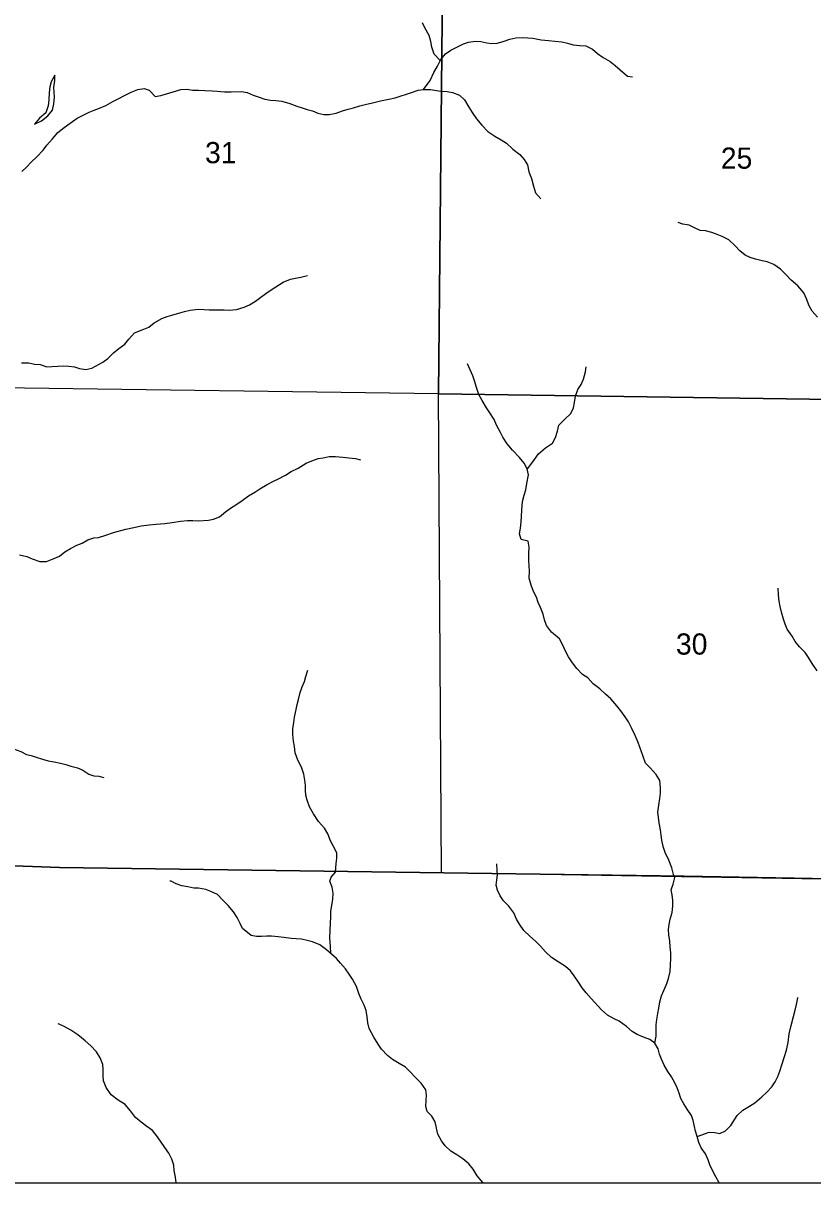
# Model space of a CAD drawing. Extents: x -10 to 158, y 8 to 33.
# Drawn here: x -7.882 to -6.322, y 8.322 to 10.614 of the extents above; entities that cross this region are included whole.
import ezdxf

# ---------------------------------------------------------------- set-up
doc = ezdxf.new("R2010")
doc.units = 0
for name, color, linetype in [('GM_X_Corporation', 7, 'Continuous'), ('GM_X_Minor_Lake', 7, 'Continuous'), ('GM_X_Minor_River', 7, 'Continuous'), ('GM_X_Section_Text', 7, 'Continuous')]:
    doc.layers.add(name, color=color, linetype=linetype)

msp = doc.modelspace()

# ---------------------------------------------------------------- linework, layer by layer
at = {"layer": 'GM_X_Corporation'}
for points in [[(-3.9824, 15.1217), (-9.5644, 15.1217), (-9.5644, 9.4643), (-9.3995, 9.4613), (-9.0726, 9.4561), (-8.6489, 9.4603), (-8.2177, 9.4548), (-7.9405, 9.4552), (-7.9359, 8.9497), (-7.8105, 8.9446), (-6.576, 8.9279), (-5.6716, 8.9116)], [(-3.9824, 15.1217), (-7.9061, 15.1217), (-7.9061, 14.9456), (-7.9061, 14.9432), (-7.9044, 14.3264), (-7.9089, 13.4536), (-7.9163, 10.9342), (-7.9163, 10.9333), (-7.9276, 10.245), (-7.9277, 10.2365), (-7.9405, 9.4552), (-7.9359, 8.9497), (-7.8105, 8.9446), (-6.576, 8.9279), (-5.6716, 8.9116)]]:
    msp.add_lwpolyline(points, dxfattribs=at)
for points in [[(-7.0512, 10.8902), (-7.0611, 9.881), (-7.9279, 9.893), (-7.9238, 10.4498), (-7.9205, 10.8845)], [(-6.04, 10.88), (-6.0536, 9.8669), (-7.0611, 9.881), (-7.0512, 10.8902)], [(-6.0536, 9.8669), (-6.0665, 8.9179), (-7.0554, 8.9346), (-7.0611, 9.881)], [(-9.5644, 9.4643), (-9.5644, 8.3217), (-3.0592, 8.3217), (-3.0461, 8.849), (-3.0384, 9.32), (-3.038, 9.8353), (-3.5382, 9.8396), (-4.0418, 9.845), (-4.0443, 9.3749), (-4.0456, 9.0756), (-4.0474, 8.8852), (-4.2975, 8.8883), (-4.8083, 8.897), (-5.5966, 8.9104), (-5.6716, 8.9116), (-6.576, 8.9279), (-7.8105, 8.9446), (-7.9359, 8.9497), (-7.9405, 9.4552), (-8.2177, 9.4548), (-8.6489, 9.4603), (-9.0726, 9.4561), (-9.3995, 9.4613)], [(-7.9379, 8.3217), (-3.0592, 8.3217), (-3.0461, 8.849), (-3.0384, 9.32), (-3.038, 9.8353), (-3.5382, 9.8396), (-4.0418, 9.845), (-4.0443, 9.3749), (-4.0456, 9.0756), (-4.0474, 8.8852), (-4.2975, 8.8883), (-4.8083, 8.897), (-5.5966, 8.9104), (-5.6716, 8.9116), (-6.576, 8.9279), (-7.8105, 8.9446), (-7.9359, 8.9497), (-7.947, 8.8081), (-7.9441, 8.4785)]]:
    msp.add_lwpolyline(points, close=True, dxfattribs=at)
at = {"layer": 'GM_X_Minor_Lake'}
for points in [[(-7.8597, 10.4139), (-7.8461, 10.4205), (-7.8333, 10.4306), (-7.8244, 10.4421), (-7.8215, 10.4546), (-7.8201, 10.4679), (-7.8207, 10.4774), (-7.8215, 10.4869), (-7.8194, 10.5002), (-7.8196, 10.5108), (-7.8233, 10.504)], [(-7.8233, 10.504), (-7.827, 10.4975), (-7.8291, 10.4876), (-7.8305, 10.4758), (-7.8315, 10.4625), (-7.8328, 10.4503), (-7.8372, 10.4366), (-7.8496, 10.4262), (-7.8597, 10.4139)]]:
    msp.add_lwpolyline(points, dxfattribs=at)
at = {"layer": 'GM_X_Minor_River'}
for points in [[(-7.0578, 10.5399), (-7.07, 10.5525), (-7.0744, 10.5664), (-7.0768, 10.5778), (-7.08, 10.5895), (-7.0882, 10.6042), (-7.0929, 10.6141)], [(-7.0911, 10.4823), (-7.0781, 10.5007), (-7.0703, 10.516), (-7.0633, 10.5286), (-7.057, 10.5416), (-7.0477, 10.5531), (-7.0367, 10.5601), (-7.0262, 10.5659), (-7.0119, 10.5726), (-7.0021, 10.5761), (-6.9884, 10.5782), (-6.9778, 10.5772), (-6.9656, 10.5747), (-6.9557, 10.5737), (-6.9455, 10.5742), (-6.9334, 10.5778), (-6.9206, 10.5821), (-6.9088, 10.5849), (-6.8952, 10.5855), (-6.8846, 10.5849), (-6.8751, 10.5838), (-6.8587, 10.581), (-6.8439, 10.5793), (-6.8313, 10.5779), (-6.8177, 10.577), (-6.8066, 10.5745), (-6.7952, 10.5712), (-6.7823, 10.5695), (-6.7701, 10.5689), (-6.7568, 10.5622), (-6.7472, 10.554), (-6.7357, 10.5458), (-6.7223, 10.538), (-6.712, 10.5301), (-6.7024, 10.5215), (-6.6882, 10.5092), (-6.6779, 10.5074)], [(-7.885, 10.3205), (-7.8752, 10.329), (-7.8659, 10.3394), (-7.855, 10.3498), (-7.8427, 10.3628), (-7.8352, 10.3728), (-7.8244, 10.3851), (-7.8135, 10.3978), (-7.8011, 10.4074), (-7.7895, 10.4159), (-7.7752, 10.426), (-7.765, 10.4314), (-7.7515, 10.4381), (-7.7416, 10.442), (-7.7311, 10.4455), (-7.7186, 10.451), (-7.7051, 10.4588), (-7.6945, 10.4639), (-7.6802, 10.4716), (-7.6685, 10.4775), (-7.6557, 10.4826), (-7.6432, 10.4843), (-7.6329, 10.481), (-7.621, 10.469), (-7.61, 10.4707), (-7.599, 10.4738), (-7.5858, 10.4782), (-7.5703, 10.4826), (-7.5582, 10.4831), (-7.5472, 10.4813), (-7.5358, 10.4811), (-7.5229, 10.4809)], [(-7.5229, 10.4809), (-7.5084, 10.4803), (-7.4986, 10.4793), (-7.4845, 10.478), (-7.4712, 10.4782), (-7.4507, 10.4784), (-7.4397, 10.4767), (-7.4279, 10.4711), (-7.4176, 10.4678), (-7.4046, 10.4634), (-7.3932, 10.4617), (-7.383, 10.4611), (-7.3708, 10.4593), (-7.3552, 10.455), (-7.3411, 10.4498), (-7.3308, 10.4462), (-7.3209, 10.4429), (-7.3106, 10.4404), (-7.2999, 10.4359), (-7.2878, 10.4331), (-7.2771, 10.4332), (-7.2639, 10.436), (-7.2511, 10.4404), (-7.2401, 10.4439), (-7.2295, 10.4467), (-7.217, 10.4503), (-7.2061, 10.4531), (-7.1917, 10.4563), (-7.1758, 10.4603), (-7.1592, 10.4636), (-7.1471, 10.4664), (-7.1372, 10.4692), (-7.1248, 10.4735), (-7.1149, 10.4767), (-7.1013, 10.481), (-7.0911, 10.4823), (-7.0775, 10.4825), (-7.0653, 10.4804), (-7.0558, 10.4794), (-7.044, 10.4784), (-7.0334, 10.477), (-7.02, 10.4715), (-7.0097, 10.4625), (-7.0015, 10.4478), (-6.9949, 10.4372), (-6.986, 10.4248), (-6.9756, 10.4124), (-6.9637, 10.3997), (-6.9503, 10.3907), (-6.9373, 10.3829), (-6.9273, 10.3766), (-6.9143, 10.365), (-6.9009, 10.3542), (-6.892, 10.3444), (-6.8854, 10.3339), (-6.8826, 10.3198), (-6.8779, 10.3066), (-6.8735, 10.2915), (-6.8695, 10.2786), (-6.8591, 10.2662)], [(-6.3511, 10.0943), (-6.3642, 10.1059), (-6.3749, 10.1168), (-6.3853, 10.1277), (-6.3987, 10.1366), (-6.4121, 10.1418), (-6.422, 10.1443), (-6.4349, 10.1475), (-6.4456, 10.1508), (-6.4551, 10.1553), (-6.4658, 10.1635), (-6.4751, 10.1736), (-6.4874, 10.1852), (-6.5007, 10.1923), (-6.5107, 10.1963), (-6.5213, 10.2003), (-6.5335, 10.2036), (-6.5445, 10.2042), (-6.5545, 10.2087), (-6.5659, 10.2142), (-6.5785, 10.2167), (-6.588, 10.22)], [(-7.8853, 9.9427), (-7.8709, 9.9421), (-7.8599, 9.9396), (-7.8485, 9.9394), (-7.8355, 9.9346), (-7.8257, 9.9351), (-7.8139, 9.936), (-7.8022, 9.9366), (-7.7919, 9.9359), (-7.7809, 9.9342), (-7.7706, 9.9309), (-7.7581, 9.9292), (-7.7467, 9.9316), (-7.7249, 9.944), (-7.7151, 9.951), (-7.7035, 9.9622), (-7.693, 9.971), (-7.6809, 9.9792), (-7.6735, 9.9891), (-7.6619, 10.0014), (-7.6468, 10.0073), (-7.6336, 10.0128), (-7.6231, 10.0213), (-7.6084, 10.0302), (-7.5978, 10.0338), (-7.588, 10.0366), (-7.5774, 10.0397), (-7.563, 10.0437), (-7.5521, 10.0465), (-7.5365, 10.0482), (-7.5244, 10.0476), (-7.5145, 10.047), (-7.4952, 10.0469), (-7.4849, 10.047), (-7.4747, 10.0468), (-7.4603, 10.0481), (-7.4451, 10.0525), (-7.4346, 10.0571), (-7.4233, 10.0645), (-7.4101, 10.0742), (-7.3977, 10.0827), (-7.3827, 10.0928), (-7.3684, 10.1017), (-7.3541, 10.1079), (-7.3442, 10.11), (-7.3336, 10.1116), (-7.32, 10.1152)], [(-6.3127, 10.0325), (-6.3231, 10.0446), (-6.3286, 10.0551), (-6.3345, 10.0691), (-6.3392, 10.0808), (-6.3511, 10.0943)], [(-6.5944, 8.925), (-6.5972, 8.9311), (-6.6001, 8.944), (-6.6063, 8.9595), (-6.6138, 8.9745), (-6.6173, 8.9863), (-6.6198, 8.9988), (-6.6214, 9.009), (-6.6227, 9.0192), (-6.6251, 9.0333), (-6.6264, 9.0443), (-6.6277, 9.0545), (-6.626, 9.0678), (-6.6239, 9.0815), (-6.6229, 9.0921), (-6.6226, 9.1024), (-6.6243, 9.1168), (-6.631, 9.1285), (-6.6433, 9.1416), (-6.6521, 9.1514), (-6.6568, 9.1642), (-6.6671, 9.1922), (-6.6726, 9.2058), (-6.6796, 9.2198), (-6.6862, 9.233), (-6.6928, 9.2428), (-6.7013, 9.2544), (-6.709, 9.2642), (-6.7209, 9.2781), (-6.7317, 9.2874), (-6.7424, 9.2979), (-6.7555, 9.308), (-6.7666, 9.3196), (-6.7766, 9.3264), (-6.7877, 9.3384), (-6.7966, 9.3493), (-6.8044, 9.3613), (-6.8098, 9.3715), (-6.8161, 9.3858), (-6.8223, 9.3968), (-6.8384, 9.4099), (-6.8477, 9.423), (-6.852, 9.4347), (-6.8548, 9.4453), (-6.8595, 9.4586), (-6.8642, 9.4684), (-6.8678, 9.4793), (-6.8736, 9.4907), (-6.8783, 9.5028), (-6.8819, 9.5171), (-6.8817, 9.5304), (-6.8822, 9.5414), (-6.8827, 9.5517), (-6.8829, 9.5653), (-6.8823, 9.5783), (-6.884, 9.5896), (-6.8977, 9.5933), (-6.9013, 9.6042), (-6.8995, 9.6156), (-6.8978, 9.6282), (-6.8972, 9.6392), (-6.8969, 9.6506), (-6.8959, 9.6616), (-6.8946, 9.6711), (-6.8924, 9.6807), (-6.8891, 9.6913), (-6.8866, 9.7039), (-6.8834, 9.721), (-6.8859, 9.7331), (-6.8921, 9.7441), (-6.9013, 9.755), (-6.9152, 9.77), (-6.9256, 9.782), (-6.9341, 9.7952), (-6.9388, 9.805), (-6.9466, 9.8189), (-6.9517, 9.8303), (-6.9602, 9.8434), (-6.9664, 9.8532), (-6.9753, 9.8679), (-6.9815, 9.8796), (-6.9866, 9.8936), (-6.9898, 9.9046), (-6.9934, 9.9167), (-7.0043, 9.9405)], [(-6.8858, 9.7328), (-6.8747, 9.747), (-6.8639, 9.7627), (-6.85, 9.7746), (-6.8361, 9.7839), (-6.8305, 9.795), (-6.8262, 9.8076), (-6.8237, 9.8194), (-6.8124, 9.8305), (-6.7997, 9.8425), (-6.7949, 9.8536), (-6.7928, 9.8642), (-6.7906, 9.8764), (-6.7859, 9.8894), (-6.7796, 9.8997), (-6.7748, 9.9104), (-6.7708, 9.9249), (-6.7694, 9.9348)], [(-7.8895, 9.5626), (-7.875, 9.5593), (-7.8643, 9.5553), (-7.8494, 9.5494), (-7.8362, 9.55), (-7.8226, 9.5547), (-7.8105, 9.5605), (-7.8, 9.5687), (-7.7883, 9.5756), (-7.7763, 9.5819), (-7.7657, 9.5862), (-7.754, 9.5924), (-7.7427, 9.5964), (-7.7332, 9.5972), (-7.7185, 9.6016), (-7.7034, 9.6071), (-7.6792, 9.6135), (-7.6633, 9.6168), (-7.6489, 9.62), (-7.6334, 9.6225), (-7.6194, 9.6238), (-7.6023, 9.6251), (-7.5879, 9.6268), (-7.5712, 9.6297), (-7.5572, 9.631), (-7.547, 9.6308), (-7.536, 9.6302), (-7.5159, 9.6312), (-7.5057, 9.6332), (-7.494, 9.6379), (-7.4823, 9.6476), (-7.4722, 9.6549), (-7.4598, 9.6631), (-7.4492, 9.6704), (-7.4365, 9.6793), (-7.4244, 9.6867), (-7.4143, 9.6933), (-7.4, 9.7022), (-7.3875, 9.7088), (-7.3773, 9.7131), (-7.3634, 9.7201), (-7.3525, 9.7279), (-7.3389, 9.7345), (-7.3231, 9.7438), (-7.3114, 9.7485), (-7.2993, 9.7532), (-7.2891, 9.7545), (-7.2774, 9.7573), (-7.2649, 9.7575), (-7.2504, 9.7558), (-7.2386, 9.7544), (-7.2257, 9.7534), (-7.2154, 9.7509)], [(-6.3134, 9.3335), (-6.3231, 9.3478), (-6.3301, 9.3598), (-6.337, 9.37), (-6.3478, 9.3809), (-6.3563, 9.3918), (-6.3625, 9.4019), (-6.3726, 9.4159), (-6.3765, 9.4261), (-6.3796, 9.4359), (-6.3836, 9.4499), (-6.3864, 9.4609), (-6.3881, 9.4715), (-6.3898, 9.484), (-6.3903, 9.4969)], [(-7.2646, 8.9356), (-7.2638, 8.9529), (-7.262, 8.9635), (-7.2625, 8.9738), (-7.2692, 8.9877), (-7.2746, 8.9979), (-7.2801, 9.0115), (-7.2867, 9.0228), (-7.2982, 9.0356), (-7.3087, 9.051), (-7.3165, 9.0646), (-7.3212, 9.0778), (-7.3236, 9.0876), (-7.3245, 9.0975), (-7.3242, 9.107), (-7.3255, 9.1176), (-7.3272, 9.1294), (-7.3319, 9.143), (-7.3393, 9.1573), (-7.3444, 9.1713), (-7.3461, 9.1838), (-7.3481, 9.1944), (-7.3494, 9.2077), (-7.3492, 9.2191), (-7.3475, 9.2316), (-7.3457, 9.2423), (-7.3429, 9.2575), (-7.3407, 9.267), (-7.3382, 9.2769), (-7.3346, 9.2907), (-7.3306, 9.3021), (-7.3262, 9.3128), (-7.3233, 9.3223), (-7.3196, 9.3349)], [(-7.9435, 9.1949), (-7.9221, 9.1881), (-7.9122, 9.1844), (-7.9011, 9.1797), (-7.887, 9.1741), (-7.8755, 9.1682), (-7.866, 9.1661), (-7.8565, 9.1628), (-7.8439, 9.1591), (-7.8325, 9.1559), (-7.8207, 9.1537), (-7.8082, 9.1509), (-7.7979, 9.1483), (-7.788, 9.1454), (-7.775, 9.1418), (-7.764, 9.137), (-7.7521, 9.1296), (-7.7426, 9.1259), (-7.7323, 9.1253), (-7.7224, 9.1231)], [(-6.9447, 8.9306), (-6.9456, 8.9387), (-6.9462, 8.9524)], [(-7.3524, 8.8045), (-7.3671, 8.8067), (-7.3781, 8.8079), (-7.3914, 8.8092), (-7.4009, 8.8093), (-7.4112, 8.8086), (-7.4211, 8.8086), (-7.4317, 8.8106), (-7.4486, 8.8246), (-7.4535, 8.8344), (-7.4591, 8.846), (-7.4662, 8.857), (-7.4771, 8.8696), (-7.4877, 8.8804), (-7.4979, 8.8914), (-7.5113, 8.8973), (-7.521, 8.9012), (-7.5354, 8.9041), (-7.5449, 8.9041), (-7.5569, 8.9069), (-7.5683, 8.9089), (-7.5795, 8.9128), (-7.5896, 8.9178), (-7.5923, 8.9176)], [(-7.2744, 8.7747), (-7.2751, 8.7886), (-7.2758, 8.8062), (-7.2756, 8.821), (-7.2746, 8.835), (-7.2741, 8.8472), (-7.2744, 8.8586), (-7.272, 8.8699), (-7.2703, 8.8824), (-7.2698, 8.8945), (-7.2716, 8.906), (-7.276, 8.918), (-7.2735, 8.9261), (-7.2646, 8.9356)], [(-6.5063, 8.3217), (-6.5072, 8.3229), (-6.5132, 8.3335), (-6.5185, 8.3432), (-6.5251, 8.3572), (-6.5285, 8.3672), (-6.5341, 8.3793), (-6.5423, 8.391), (-6.5468, 8.4015), (-6.5505, 8.4131), (-6.5535, 8.4235), (-6.5558, 8.4331), (-6.5583, 8.445), (-6.5613, 8.4546), (-6.5699, 8.4676), (-6.5767, 8.4778), (-6.5823, 8.4886), (-6.5861, 8.4991), (-6.5898, 8.5095), (-6.5943, 8.5192), (-6.6011, 8.5309), (-6.6082, 8.5419), (-6.6157, 8.5544), (-6.6209, 8.5664), (-6.6247, 8.5761), (-6.6276, 8.5865), (-6.6336, 8.5974), (-6.644, 8.6051), (-6.656, 8.6094), (-6.6687, 8.6149), (-6.6787, 8.6206), (-6.6901, 8.6306), (-6.7045, 8.6412), (-6.7145, 8.6458), (-6.7276, 8.6528), (-6.7393, 8.6636), (-6.7597, 8.6858), (-6.7698, 8.6972), (-6.7774, 8.7074), (-6.7849, 8.7184), (-6.7935, 8.7306), (-6.8003, 8.7408), (-6.8102, 8.7492), (-6.8247, 8.7586), (-6.838, 8.7671), (-6.8497, 8.7783), (-6.8595, 8.7897), (-6.8694, 8.7993), (-6.8808, 8.8089), (-6.8928, 8.8201), (-6.9014, 8.8326), (-6.9071, 8.8428), (-6.9123, 8.8552), (-6.9224, 8.8682), (-6.933, 8.8789), (-6.9394, 8.8887), (-6.9446, 8.8999), (-6.9476, 8.9103), (-6.9462, 8.9206), (-6.9447, 8.9306)], [(-6.6336, 8.5974), (-6.6315, 8.6118), (-6.6315, 8.6213), (-6.631, 8.6338), (-6.6297, 8.6448), (-6.6281, 8.6565), (-6.6261, 8.6667), (-6.6237, 8.6791), (-6.6205, 8.6912), (-6.6159, 8.7016), (-6.61, 8.7158), (-6.6069, 8.7256), (-6.6036, 8.7395), (-6.6027, 8.752), (-6.6021, 8.7657), (-6.6025, 8.7764), (-6.6035, 8.7882), (-6.6045, 8.7993), (-6.6059, 8.8119), (-6.6066, 8.8226), (-6.6058, 8.8324), (-6.6035, 8.8426), (-6.5998, 8.8558), (-6.5982, 8.8686), (-6.5981, 8.88), (-6.5995, 8.8911), (-6.6013, 8.9011), (-6.5975, 8.912), (-6.5944, 8.925)], [(-6.973, 8.3217), (-6.9737, 8.3225), (-6.9849, 8.3356), (-6.9927, 8.3488), (-7.0014, 8.3595), (-7.0132, 8.3688), (-7.025, 8.3769), (-7.0369, 8.3842), (-7.0482, 8.395), (-7.0554, 8.4048), (-7.0625, 8.4181), (-7.065, 8.4296), (-7.0679, 8.4423), (-7.0743, 8.4532), (-7.0838, 8.4627), (-7.0864, 8.4727), (-7.0859, 8.4845), (-7.0851, 8.4951), (-7.0866, 8.5055), (-7.0959, 8.5184), (-7.1079, 8.5311), (-7.1166, 8.5406), (-7.1269, 8.5502), (-7.1391, 8.5576), (-7.1521, 8.5657), (-7.1621, 8.5734), (-7.1741, 8.5857), (-7.1809, 8.5959), (-7.1894, 8.6096), (-7.1982, 8.6267), (-7.2012, 8.6378), (-7.2026, 8.6497), (-7.2043, 8.6623), (-7.2081, 8.6728), (-7.214, 8.6848), (-7.2189, 8.6961), (-7.2236, 8.7096), (-7.231, 8.7243), (-7.2378, 8.7342), (-7.2454, 8.7444), (-7.2548, 8.7558), (-7.2627, 8.7653), (-7.273, 8.7733), (-7.2826, 8.7825), (-7.2958, 8.7922), (-7.3104, 8.7982), (-7.321, 8.8009), (-7.3323, 8.8033), (-7.3425, 8.8041), (-7.3524, 8.8045)], [(-6.5505, 8.4131), (-6.5266, 8.4216), (-6.5152, 8.4211), (-6.5054, 8.4195), (-6.4941, 8.4247), (-6.4838, 8.4353), (-6.4715, 8.4546), (-6.46, 8.4655), (-6.4471, 8.4733), (-6.4362, 8.4797), (-6.4224, 8.4916), (-6.4125, 8.5007), (-6.4025, 8.5117), (-6.3964, 8.5213), (-6.391, 8.5321), (-6.3871, 8.5422), (-6.3823, 8.5569), (-6.3784, 8.5692), (-6.3739, 8.5839), (-6.3706, 8.5993), (-6.3684, 8.616), (-6.3647, 8.6326), (-6.3597, 8.6502), (-6.3565, 8.663), (-6.3541, 8.674), (-6.3513, 8.6872), (-6.3509, 8.6887)], [(-7.611, 8.404), (-7.6185, 8.415), (-7.6265, 8.4253), (-7.6376, 8.4333), (-7.6486, 8.4414), (-7.66, 8.4507), (-7.6701, 8.4637), (-7.6806, 8.4767), (-7.6943, 8.4852), (-7.7083, 8.4957), (-7.718, 8.5102), (-7.7235, 8.5234), (-7.7243, 8.5329), (-7.7237, 8.5455), (-7.7248, 8.5554), (-7.7296, 8.5686), (-7.7371, 8.5807), (-7.7484, 8.5922), (-7.7598, 8.6022), (-7.7741, 8.6142), (-7.7878, 8.6236), (-7.8008, 8.6306), (-7.8109, 8.6352), (-7.8127, 8.636)], [(-7.5797, 8.3217), (-7.5813, 8.3331), (-7.5834, 8.3462), (-7.5845, 8.3565), (-7.5886, 8.3685), (-7.5941, 8.3805), (-7.602, 8.3915), (-7.611, 8.404)]]:
    msp.add_lwpolyline(points, dxfattribs=at)

# ---------------------------------------------------------------- texts
at = {"layer": 'GM_X_Section_Text'}
for s, p in [('31', (-7.5227, 10.3369)), ('25', (-6.5035, 10.3261)), ('30', (-6.5922, 9.3657))]:
    msp.add_text(s, height=0.04186, rotation=0, dxfattribs=at).set_placement(p)

doc.saveas('drawing.dxf')
